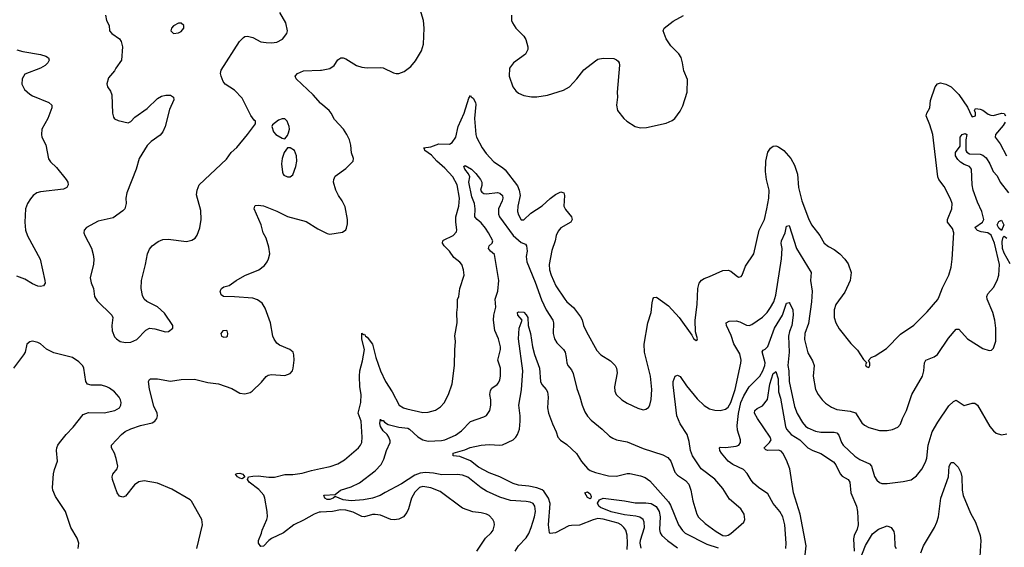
# Model space of a CAD drawing. Header units: inches. Extents: x 1173000 to 1307049, y 522583 to 678455.
# Tile 459 of 617: x 1217732 to 1225152, y 613800 to 617775. Entities that reach past the tile are written whole.
import ezdxf

# ---------------------------------------------------------------- set-up
doc = ezdxf.new("R2010")
doc.units = ezdxf.units.IN
doc.header["$MEASUREMENT"] = 0
doc.layers.add('B2611', color=7, linetype='Continuous')
doc.layers.add('B2621', color=7, linetype='Continuous')

msp = doc.modelspace()

# ---------------------------------------------------------------- linework, layer by layer
at = {"layer": 'B2611', "color": 5}
for points, elevation in [([(1218378.4, 617810), (1218386.7, 617770), (1218406.7, 617730), (1218408.4, 617690), (1218426, 617670), (1218485.5, 617630), (1218497.6, 617610), (1218507, 617570), (1218500.3, 617470), (1218456.3, 617410), (1218446.8, 617390), (1218402, 617338), (1218387.9, 617292.1), (1218393, 617270), (1218416.2, 617236.2), (1218426, 617210), (1218430.7, 617070.7), (1218439.8, 617039.8), (1218447.3, 617027.3), (1218474.4, 617014.4), (1218550, 616998.7), (1218570, 617008.5), (1218599.4, 617040.6), (1218693.7, 617106.3), (1218770, 617181), (1218802, 617198), (1218833.6, 617206.4), (1218870, 617206), (1218890.5, 617190.5), (1218894, 617170), (1218861.5, 617098.5), (1218828.9, 616970), (1218812, 616930), (1218790, 616906), (1218723.2, 616856.8), (1218693.7, 616826.3), (1218632.3, 616730), (1218610.2, 616649.8), (1218539.3, 616470), (1218533, 616430), (1218534.4, 616390), (1218523.8, 616350), (1218510, 616334.5), (1218438, 616282), (1218322.6, 616257.4), (1218236, 616210), (1218219.1, 616190), (1218216.3, 616170), (1218222, 616150), (1218273.1, 616053.1), (1218286.8, 616006.8), (1218290.3, 615970), (1218287.4, 615932.6), (1218263, 615830), (1218270, 615792), (1218288.5, 615748.5), (1218297, 615690), (1218317.1, 615657.1), (1218427.3, 615550), (1218433.4, 615530), (1218425.5, 615470), (1218428.2, 615430), (1218445.8, 615385.8), (1218460.7, 615370), (1218490, 615350.6), (1218530, 615343.8), (1218570, 615345.5), (1218615.1, 615364.9), (1218683.7, 615436.3), (1218710, 615450.4), (1218750, 615446.7), (1218830, 615422.4), (1218854.7, 615425.3), (1218885.2, 615450), (1218886, 615470), (1218823.8, 615563.8), (1218771, 615611), (1218690, 615652), (1218669.5, 615670), (1218657.2, 615697.2), (1218647.6, 615750), (1218649.6, 615810), (1218681.6, 615930), (1218695.1, 616010), (1218710, 616046.8), (1218729.8, 616070.2), (1218775.3, 616104.7), (1218810, 616119.3), (1218850, 616121.6), (1218990, 616104.4), (1219030, 616114.9), (1219054, 616130), (1219068.5, 616151.5), (1219090, 616206.8), (1219099.3, 616270), (1219096.6, 616336.6), (1219065.6, 616454.4), (1219069.6, 616490), (1219086, 616530), (1219290, 616724.4), (1219326, 616774), (1219367.7, 616812.3), (1219449.6, 616910), (1219508.7, 616990), (1219508.7, 617010), (1219498, 617018), (1219474, 617054), (1219410, 617182.9), (1219350, 617243.6), (1219280.9, 617290), (1219264.5, 617310), (1219249.7, 617349.7), (1219246, 617370), (1219250, 617394.8), (1219387.6, 617610), (1219418.6, 617641.4), (1219430, 617648.2), (1219449.6, 617650.4), (1219490, 617640.4), (1219550, 617608.5), (1219590, 617602.4), (1219630, 617600.3), (1219670, 617604.4), (1219713, 617627), (1219746, 617670), (1219749.5, 617690.5), (1219738.4, 617750), (1219693, 617830)], 1040), ([(1217710, 617547.2), (1217755.3, 617535.3), (1217890, 617512.6), (1217930, 617501.1), (1217948.7, 617488.7), (1217953.7, 617470), (1217944.9, 617450), (1217924.4, 617430), (1217890, 617409.7), (1217770, 617364.5), (1217750.4, 617330), (1217748.2, 617290), (1217768.2, 617250), (1217810, 617214.4), (1217830, 617200.4), (1217951, 617150), (1217974.9, 617130), (1217974, 617110), (1217945.2, 617030), (1217900.3, 616950), (1217896.4, 616910), (1217900.4, 616890), (1217930, 616831), (1217950, 616727.7), (1217964.6, 616704.6), (1218010, 616661.3), (1218082.6, 616570), (1218094.9, 616550), (1218098.7, 616530), (1218088, 616510), (1218063, 616497), (1217890, 616479.2), (1217860.7, 616470), (1217833, 616450), (1217813.7, 616426.3), (1217790, 616389.2), (1217777, 616350), (1217772, 616250), (1217777, 616190), (1217790, 616147.3), (1217885.7, 615970), (1217923, 615810), (1217924, 615790), (1217911.3, 615770), (1217890, 615763.7), (1217870, 615767.3), (1217830, 615784.7), (1217770, 615820.4), (1217710, 615843)], 1020), ([(1220000, 617145.3), (1219943.9, 617210), (1219814.5, 617330), (1219809.4, 617350), (1219825.2, 617370), (1219870, 617390.2), (1220000, 617393.7)], 1020), ([(1219067.8, 613790), (1219109.6, 613970), (1219106, 614010), (1219027.8, 614147.8), (1219017.7, 614157.7), (1218878.9, 614238.9), (1218770, 614282), (1218670, 614301), (1218630, 614293.5), (1218598, 614270), (1218530, 614186), (1218510, 614177), (1218485.6, 614185.6), (1218467.8, 614210), (1218431.2, 614310), (1218428.3, 614330), (1218433.3, 614350), (1218467.8, 614390), (1218471.1, 614410), (1218459.7, 614470), (1218446.3, 614510), (1218425.4, 614550), (1218424, 614570), (1218499.4, 614650), (1218527.4, 614672.6), (1218570, 614692.8), (1218642.6, 614717.4), (1218730, 614736.9), (1218751.6, 614750), (1218766.3, 614770), (1218771.5, 614790), (1218767.8, 614810), (1218744.2, 614864.2), (1218709.7, 614990.3), (1218703.7, 615050), (1218710, 615064.7), (1218718, 615070), (1218770, 615070.3), (1218870, 615052.6), (1218950, 615064.6), (1219050, 615067), (1219150, 615042.3), (1219230, 615031.8), (1219330, 614997.4), (1219390, 614962), (1219430, 614955.3), (1219470, 614967), (1219483.5, 614976.5), (1219554.9, 615045.1), (1219590, 615087.3), (1219603.5, 615096.5), (1219630, 615101.3), (1219730, 615094.9), (1219770, 615108.5), (1219787.6, 615130), (1219794.3, 615150), (1219800.5, 615210), (1219798.4, 615250), (1219792, 615270), (1219769, 615290), (1219690, 615321.6), (1219670, 615338.4), (1219650, 615367), (1219640.4, 615390), (1219621.5, 615490), (1219581.1, 615601.1), (1219558.7, 615638.7), (1219524.7, 615664.7), (1219490, 615676.2), (1219350, 615687.9), (1219268.8, 615688.8), (1219250, 615702.7), (1219244, 615730), (1219252, 615750), (1219270, 615761.1), (1219310, 615772), (1219364.2, 615810), (1219430, 615847.7), (1219535.1, 615890), (1219576.4, 615923.6), (1219598, 615950), (1219607.9, 615972.1), (1219616.3, 616010), (1219610, 616062), (1219589.7, 616129.7), (1219567, 616170), (1219552, 616230), (1219499.3, 616350), (1219504, 616370), (1219510, 616374.8), (1219530, 616377.3), (1219570, 616372.2), (1219670, 616331.7), (1219750, 616292), (1219890, 616254.4), (1219979.9, 616199.9), (1220000, 616189.9)], 1020), ([(1218172, 613790), (1218177, 613830), (1218164.5, 613870), (1218117, 613950), (1218077, 614070), (1218001.7, 614181.7), (1217982.4, 614230), (1217978.7, 614250), (1217986.6, 614353.4), (1217993.6, 614386.4), (1218017, 614450), (1218009.5, 614530), (1218013.3, 614550), (1218019.6, 614570), (1218032.1, 614587.9), (1218082.4, 614650), (1218136.2, 614703.8), (1218210, 614800.7), (1218250, 614815.3), (1218370, 614812.7), (1218449.7, 614830.3), (1218484.5, 614850), (1218495.1, 614870), (1218496.3, 614890), (1218492.6, 614910), (1218482.4, 614930), (1218447.6, 614970), (1218410, 614998.9), (1218389.2, 615010), (1218350, 615021.1), (1218270, 615020.7), (1218242.7, 615030), (1218229.6, 615050), (1218214.5, 615150), (1218207.5, 615167.5), (1218177.2, 615197.2), (1218129.4, 615229.4), (1217990, 615265.1), (1217933.6, 615293.6), (1217890, 615331.8), (1217870, 615342), (1217830, 615352.7), (1217810, 615349), (1217787.3, 615330), (1217772.7, 615270), (1217760.5, 615250), (1217684.9, 615150)], 1040), ([(1220000, 614064.9), (1219990, 614064.5), (1219950.5, 614050), (1219870, 614004.4), (1219797, 613970), (1219719.3, 613910), (1219630, 613866.3), (1219609.3, 613850.7), (1219570, 613808.4), (1219550, 613806.6), (1219531.2, 613830), (1219530.9, 613850), (1219554.4, 613905.6), (1219559, 613930), (1219594.6, 614010), (1219599.4, 614030), (1219598.1, 614070), (1219579.5, 614170), (1219571.6, 614191.6), (1219535.2, 614235.2), (1219462.6, 614290), (1219449.1, 614310.9), (1219457.2, 614330), (1219490, 614336.6), (1219530, 614337.7), (1219610, 614327.1), (1219652.7, 614327.3), (1219730, 614348), (1219790, 614348.4), (1219861.5, 614358.5), (1219930, 614377.7), (1220000, 614392.5)], 980)]:
    msp.add_lwpolyline(points, dxfattribs=dict(at, elevation=elevation))
for points, elevation in [([(1218950, 617748.7), (1218930, 617748.7), (1218890.7, 617729.3), (1218876, 617710), (1218871.3, 617690), (1218891.1, 617671.1), (1218930, 617676), (1218950, 617686.8), (1218969, 617710), (1218968.7, 617730)], 1060), ([(1219730, 617029), (1219710, 617029), (1219682, 617018), (1219638, 616982), (1219631.3, 616970), (1219644.7, 616930), (1219662, 616910), (1219710, 616882), (1219730, 616878), (1219750, 616902), (1219758.6, 616921.4), (1219765.2, 616950), (1219763.7, 616970), (1219749, 617010)], 1040), ([(1219770, 616808.7), (1219751.6, 616808.4), (1219725.8, 616774.2), (1219710.7, 616730), (1219705.5, 616690), (1219713.7, 616626.3), (1219717.1, 616610), (1219723.4, 616603.4), (1219750, 616590.4), (1219770, 616590.4), (1219790, 616605.5), (1219814, 616670), (1219820.9, 616710), (1219819.3, 616750), (1219802, 616790)], 1040), ([(1219290, 615434), (1219262, 615430), (1219246.8, 615410), (1219252, 615390), (1219270, 615384), (1219290, 615386.8), (1219298, 615390), (1219302, 615410), (1219295.3, 615430)], 1040), ([(1219410, 614316.9), (1219390, 614320.2), (1219372.6, 614330), (1219358.9, 614350), (1219370, 614357.2), (1219390, 614358.4), (1219412.9, 614350), (1219428.4, 614330)], 980)]:
    msp.add_lwpolyline(points, close=True, dxfattribs=dict(at, elevation=elevation))
at = {"layer": 'B2621', "color": 5}
for points, elevation in [([(1220000, 617393.7), (1220006.1, 617393.9), (1220070, 617406.4), (1220102, 617430), (1220130, 617472.7), (1220153, 617487), (1220170, 617487.2), (1220190, 617478.9), (1220270, 617430.3), (1220310, 617418), (1220350, 617413.4), (1220450, 617415.8), (1220470, 617412.7), (1220550, 617374), (1220570, 617370.7), (1220590, 617370.7), (1220630, 617384.9), (1220678.8, 617421.2), (1220714.6, 617465.4), (1220760.8, 617539.2), (1220775.6, 617590), (1220779.6, 617710), (1220774, 617770), (1220727.8, 617930)], 1020), ([(1221438, 617810), (1221437.6, 617770), (1221446, 617750), (1221472.1, 617712.1), (1221532.4, 617650), (1221546, 617626), (1221560.4, 617570), (1221561.6, 617550), (1221544.4, 617515.6), (1221453, 617450), (1221423.8, 617410), (1221421.3, 617350), (1221448.9, 617270), (1221470, 617239.3), (1221490, 617220.4), (1221530, 617204.4), (1221590, 617194.4), (1221630, 617194), (1221710, 617207.2), (1221830, 617244.2), (1221876.2, 617270), (1221931.8, 617328.2), (1221983.1, 617396.9), (1222070, 617465.7), (1222090, 617476.5), (1222130, 617484.2), (1222210, 617481.6), (1222230, 617473.4), (1222242, 617462), (1222250.3, 617450.3), (1222252.3, 617432.3), (1222235.3, 617230), (1222236.5, 617190), (1222228.7, 617130), (1222237.1, 617090), (1222284, 617030), (1222307.3, 617010), (1222370, 616970.5), (1222410, 616961.3), (1222456.1, 616963.9), (1222604.2, 616995.8), (1222650, 617015.5), (1222669.3, 617030), (1222710, 617086.8), (1222730, 617126), (1222761.1, 617230), (1222763.7, 617323.7), (1222736.2, 617390), (1222727.6, 617450), (1222716.3, 617490), (1222698.8, 617518.8), (1222638.2, 617578.2), (1222602.7, 617630), (1222581.2, 617690), (1222589, 617710), (1222656.6, 617763.4), (1222733.4, 617806.6)], 1020), ([(1220000, 614392.5), (1220072.2, 614407.8), (1220130.9, 614429.1), (1220180.7, 614459.3), (1220284.2, 614550), (1220300.5, 614570), (1220309.7, 614590), (1220313.5, 614630), (1220306.2, 614750), (1220283.9, 614810), (1220302.6, 614890), (1220306.6, 614950), (1220296.2, 615010), (1220292.2, 615090), (1220296.5, 615130), (1220316, 615204), (1220329.8, 615290), (1220310, 615369.2), (1220310, 615412), (1220323.5, 615403.5), (1220330, 615404.9), (1220338, 615390), (1220350, 615382.2), (1220390.9, 615330.9), (1220416.6, 615230), (1220450.2, 615130), (1220490, 615048.4), (1220540.3, 614970), (1220593, 614870), (1220624.9, 614850), (1220650, 614842.4), (1220770, 614815.2), (1220810, 614817.3), (1220866.3, 614833.7), (1220902.9, 614857.1), (1220930, 614888), (1220964, 614950), (1220990, 615031.3), (1221009.6, 615169.6), (1221011.4, 615288.6), (1221017, 615350), (1221012.3, 615392.3), (1221028.3, 615490), (1221026.9, 615570), (1221032.6, 615610), (1221032.6, 615667.4), (1221041.3, 615690), (1221049.6, 615750), (1221082.4, 615850), (1221076.9, 615890), (1221063.5, 615930), (1221048.8, 615948.8), (1221003.4, 615983.4), (1220972.3, 616030), (1220931.1, 616070), (1220918.9, 616090), (1220920.5, 616110), (1220925.6, 616114.4), (1220998.7, 616150), (1221023.3, 616176.7), (1221027.2, 616192.8), (1221018.9, 616250), (1221019.6, 616290), (1221042, 616370), (1221045.7, 616430), (1221029.9, 616530), (1220995, 616590), (1220935.6, 616655.6), (1220874.6, 616710), (1220834.2, 616754.2), (1220786, 616790), (1220782.5, 616802.5), (1220774, 616810), (1220830, 616817.8), (1220890, 616840.1), (1220970, 616836.9), (1220991, 616849), (1221017.7, 616890), (1221037.3, 616970), (1221081.6, 617070), (1221116.3, 617183.7), (1221130, 617204), (1221134.5, 617194.5), (1221150, 617184), (1221167.9, 617150), (1221170, 617136), (1221160.6, 617030), (1221169.3, 616910), (1221174.9, 616890), (1221217.2, 616810), (1221247.2, 616767.2), (1221305.2, 616705.2), (1221370, 616662.3), (1221390, 616642.7), (1221482.8, 616522.8), (1221496.6, 616490), (1221503.3, 616450), (1221485.8, 616370), (1221483.1, 616330), (1221490, 616304.7), (1221510, 616267.7), (1221530, 616266.7), (1221583.4, 616316.6), (1221670, 616372), (1221730, 616428.3), (1221770, 616457.8), (1221810, 616476.9), (1221831.7, 616470), (1221838, 616450), (1221832.6, 616370), (1221844.6, 616344.6), (1221890.4, 616290), (1221896.4, 616270), (1221884.9, 616250), (1221810, 616206.3), (1221790, 616182.9), (1221773.8, 616150), (1221767.3, 616110), (1221743.1, 616036.9), (1221722, 615930), (1221724, 615890), (1221736.1, 615850), (1221773.1, 615770), (1221840.2, 615670), (1221856, 615650), (1221906.5, 615606.5), (1221957.1, 615537.1), (1221970, 615514), (1221982, 615470), (1222002.2, 615422.2), (1222081.5, 615281.5), (1222110.4, 615250), (1222185.5, 615205.5), (1222218.4, 615170), (1222228.9, 615148.9), (1222235.3, 615115.3), (1222214.4, 615010), (1222217.3, 614977.3), (1222228.2, 614950), (1222270.2, 614910.2), (1222310, 614885.7), (1222390, 614847), (1222430, 614835.8), (1222450, 614839.5), (1222470, 614854), (1222479.6, 614870), (1222490, 614914), (1222494.5, 614990), (1222484.8, 615090), (1222441, 615270), (1222437.6, 615330), (1222466.4, 615490), (1222491.7, 615570), (1222497.5, 615642.5), (1222505.9, 615674.1), (1222510, 615680.7), (1222530, 615683.8), (1222620.2, 615620.2), (1222701.6, 615530), (1222798, 615398), (1222810, 615372), (1222830, 615358), (1222836.5, 615363.5), (1222839, 615370), (1222824, 615424), (1222821.6, 615510), (1222838.5, 615630), (1222843.1, 615750), (1222851.6, 615790), (1222870, 615813), (1222890, 615826), (1222930, 615839.3), (1223030, 615884.9), (1223070, 615887.7), (1223090, 615880.7), (1223130, 615846.8), (1223150, 615836), (1223170, 615841), (1223177.2, 615850), (1223202, 615918), (1223263.6, 616010), (1223305.4, 616190), (1223343.9, 616270), (1223362.8, 616350), (1223376.2, 616430), (1223379.3, 616490), (1223360.5, 616570), (1223352.8, 616630), (1223354, 616710), (1223370, 616778), (1223390, 616806), (1223410, 616822.8), (1223430, 616824.9), (1223450, 616818), (1223490.5, 616790), (1223543.7, 616730), (1223570, 616679.1), (1223592.1, 616612.1), (1223601.1, 616510), (1223626, 616410), (1223676.4, 616276.4), (1223699.6, 616230), (1223762.6, 616150), (1223794.9, 616090), (1223826.4, 616066.4), (1223870, 616044), (1223912, 616012), (1223950.8, 615970.8), (1223974.4, 615934.4), (1223996.5, 615870), (1223989.2, 615810.8), (1223950, 615720.9), (1223883.1, 615630), (1223870, 615588), (1223870.3, 615530), (1223882, 615490), (1223907, 615447), (1223994.7, 615334.7), (1224045.1, 615285.1), (1224090, 615216), (1224112.7, 615192.7), (1224106, 615174), (1224110, 615162), (1224130, 615154), (1224138, 615170), (1224138, 615190), (1224127.3, 615207.3), (1224148, 615230), (1224177.5, 615242.5), (1224263.1, 615296.9), (1224370, 615406.4), (1224470, 615474.4), (1224570, 615574), (1224650, 615666.7), (1224661.7, 615690), (1224685.7, 615754.3), (1224733.5, 615850), (1224751.1, 615910), (1224759.6, 615970), (1224771.2, 616170), (1224761.3, 616201.3), (1224722.4, 616250), (1224722.4, 616270), (1224755.1, 616350), (1224757.7, 616390), (1224745.9, 616425.9), (1224698.2, 616518.2), (1224658.9, 616570), (1224649.7, 616590), (1224611.9, 616910), (1224590, 616982.7), (1224563, 617050), (1224568, 617070), (1224589.7, 617110), (1224594.9, 617165.1), (1224631.6, 617270), (1224647.5, 617292.5), (1224670, 617300.4), (1224710, 617290.3), (1224750, 617268.4), (1224810, 617210.4), (1224875.1, 617115.1), (1224903.7, 617050), (1224910, 617044.2), (1224933.6, 617050), (1224934.4, 617074.4), (1224926.6, 617090), (1224934.8, 617105.2), (1224970, 617100.1), (1224990, 617092.1), (1225030, 617063), (1225050, 617054.8), (1225070, 617054.1), (1225130, 617071.6), (1225150, 617067.2), (1225160.8, 617050)], 980), ([(1220000, 616189.9), (1220050, 616164.9), (1220070, 616159.1), (1220165.6, 616174.4), (1220189.3, 616190.7), (1220194.8, 616205.2), (1220202, 616238), (1220202.4, 616270), (1220184.2, 616364.2), (1220162.4, 616410), (1220133.6, 616450), (1220113.6, 616490), (1220097.6, 616550), (1220098.7, 616570), (1220110, 616596.3), (1220190, 616653), (1220246, 616710), (1220247, 616730), (1220232.3, 616772.3), (1220227.3, 616830), (1220218.5, 616870), (1220198.3, 616910), (1220171.1, 616950), (1220103.5, 617023.5), (1220079.3, 617070), (1220063.5, 617090), (1220002.5, 617142.5), (1220000, 617145.3)], 1020), ([(1225157.3, 617002.7), (1225143.4, 616976.6), (1225084.6, 616910), (1225082.6, 616890), (1225119.5, 616839.5), (1225169.1, 616750)], 980), ([(1221464.8, 613770), (1221491.7, 613810), (1221550, 613870.2), (1221570, 613904.6), (1221587.4, 613950), (1221612.5, 614030), (1221618.7, 614070), (1221614.8, 614110), (1221602, 614130), (1221579.9, 614139.9), (1221550, 614145.4), (1221430, 614151.7), (1221350, 614177.2), (1221250, 614222), (1221208.5, 614248.5), (1221110, 614328.2), (1221070, 614344.5), (1221030, 614348.4), (1220914.1, 614345.9), (1220850, 614358.5), (1220790, 614363.5), (1220750, 614359.6), (1220710, 614344.2), (1220610, 614277.8), (1220486.1, 614213.9), (1220448.7, 614190), (1220390.4, 614170), (1220323.6, 614156.4), (1220230, 614150.5), (1220170, 614158.5), (1220110, 614183.7), (1220094, 614170), (1220070, 614159.8), (1220050, 614159.7), (1220032, 614170), (1220023.7, 614190), (1220026.2, 614193.8), (1220110, 614197.3), (1220149.8, 614230.2), (1220230, 614255.2), (1220293.5, 614286.5), (1220410, 614376), (1220456.6, 614423.4), (1220477.2, 614462.8), (1220497.2, 614530), (1220523.1, 614590), (1220522.8, 614602.8), (1220515.1, 614630), (1220501.5, 614650), (1220470, 614677.4), (1220450.7, 614710), (1220446.3, 614733.7), (1220450, 614764.7), (1220455.9, 614755.9), (1220470, 614754.6), (1220481.8, 614741.8), (1220510, 614724.6), (1220590, 614703.9), (1220656.7, 614696.7), (1220670.2, 614690), (1220732.1, 614632.1), (1220770, 614608.8), (1220810, 614600.1), (1220910, 614604.1), (1220935.1, 614610), (1221015.9, 614644.1), (1221062.4, 614677.6), (1221130, 614747.2), (1221230, 614782), (1221250, 614794), (1221275.6, 614830), (1221283, 614870), (1221282.6, 614910), (1221275.8, 614950), (1221279.3, 614980.7), (1221290, 614999.1), (1221330, 615027.7), (1221339.8, 615040.2), (1221350, 615061), (1221354.8, 615090), (1221354.8, 615150), (1221336.4, 615210), (1221354.6, 615290), (1221355.3, 615310), (1221339.8, 615370), (1221313.8, 615433.8), (1221302.3, 615510), (1221305.6, 615550), (1221320.3, 615610), (1221316.2, 615670), (1221335.9, 615730), (1221342.9, 615810), (1221310, 616007), (1221280.9, 616030), (1221266, 616050), (1221268.9, 616070), (1221292, 616090), (1221296.5, 616110), (1221266.1, 616170), (1221243.4, 616203.4), (1221210, 616245.3), (1221178.7, 616270), (1221161.6, 616290), (1221163.7, 616350), (1221158.9, 616390), (1221140, 616440), (1221115.9, 616550), (1221124.5, 616590), (1221114.8, 616614.8), (1221086.3, 616650), (1221078.9, 616670), (1221090, 616676.9), (1221137.5, 616650), (1221170, 616617.1), (1221205, 616570), (1221215.3, 616550), (1221214.7, 616525.3), (1221205.6, 616490), (1221214.8, 616474.8), (1221230, 616466), (1221250, 616463.1), (1221332.1, 616472.1), (1221350, 616468.2), (1221370.2, 616450.2), (1221373.2, 616430), (1221368.1, 616410), (1221340.8, 616350), (1221340.1, 616310), (1221347, 616290), (1221450, 616150.1), (1221510, 616095.6), (1221542.7, 616082.7), (1221551, 616071), (1221556.8, 616030), (1221548.4, 615990), (1221553.9, 615950), (1221617.7, 615797.7), (1221664.2, 615664.2), (1221700.5, 615590), (1221750.2, 615510), (1221755.2, 615490), (1221752.2, 615410), (1221762, 615370), (1221780.2, 615340.2), (1221828.9, 615290), (1221841.8, 615270), (1221851.4, 615230), (1221854.6, 615190), (1221863.7, 615170), (1221890, 615138), (1221902, 615110), (1221930, 614996), (1221953.8, 614933.8), (1221970.2, 614870), (1221990, 614821.6), (1222010, 614787), (1222037.5, 614757.5), (1222122.4, 614690), (1222177.1, 614637.1), (1222201.1, 614621.1), (1222230.2, 614610.2), (1222310, 614594), (1222430, 614544.7), (1222577.7, 614497.7), (1222617.3, 614477.3), (1222639.5, 614450), (1222670, 614365.5), (1222690, 614342.4), (1222750, 614303.8), (1222774.4, 614274.4), (1222789, 614230), (1222805.2, 614150), (1222835.9, 614050), (1222847.5, 614027.5), (1222898.4, 613978.4), (1222979.6, 613919.6), (1223030, 613890.1), (1223050, 613886.6), (1223070, 613891.3), (1223090, 613904.7), (1223189.7, 613990), (1223197.4, 614010), (1223192.6, 614050), (1223166.6, 614090), (1223081.6, 614161.6), (1223030, 614243), (1222970, 614312.6), (1222867.6, 614390), (1222801.7, 614490), (1222786.4, 614530), (1222777.3, 614597.3), (1222762, 614650), (1222708.7, 614730), (1222683.7, 614790), (1222655.5, 615024.5), (1222657.3, 615050), (1222671.5, 615088.5), (1222690, 615097.1), (1222710, 615087.7), (1222756.7, 615016.7), (1222838, 614918), (1222890, 614867.4), (1222930, 614843.1), (1222970, 614832.2), (1223010, 614831.8), (1223050, 614840.2), (1223070, 614856), (1223090, 614892), (1223124.5, 614990), (1223167, 615187), (1223168.5, 615210), (1223157.6, 615257.6), (1223113.7, 615333.7), (1223094.5, 615394.5), (1223057.4, 615470), (1223057, 615490), (1223077.5, 615502.5), (1223130, 615507.3), (1223159, 615499), (1223210, 615474), (1223230, 615471.6), (1223250, 615478.3), (1223330, 615534.9), (1223364.2, 615570), (1223390, 615605.7), (1223414.4, 615650), (1223430, 615698.8), (1223473.4, 615973.4), (1223478.5, 616050), (1223469.9, 616089.9), (1223472.1, 616110), (1223499.7, 616170), (1223510, 616218.8), (1223530, 616224), (1223586.9, 616050), (1223695.2, 615870), (1223690.2, 615810), (1223703.2, 615730), (1223698.2, 615650), (1223675.1, 615484.9), (1223649.4, 615410), (1223646.5, 615366.5), (1223670, 615264), (1223705.7, 615205.7), (1223718.5, 615170), (1223712.6, 615090), (1223730.2, 614990), (1223750.2, 614950.2), (1223778, 614910), (1223805.2, 614885.2), (1223850, 614855.2), (1223890, 614836.9), (1223990, 614825.5), (1224030, 614811.8), (1224078.2, 614738.2), (1224099.4, 614719.4), (1224130, 614702.6), (1224210, 614679.5), (1224270, 614679.1), (1224310, 614687.3), (1224350, 614704.9), (1224370, 614726.8), (1224385.1, 614770), (1224414.8, 614830), (1224455.6, 614950), (1224535.1, 615090), (1224546, 615130), (1224551.3, 615190), (1224561.6, 615210), (1224623.9, 615236.1), (1224647.8, 615252.2), (1224730, 615374.4), (1224790, 615444.4), (1224810, 615444.4), (1224875.5, 615370), (1224990, 615297.1), (1225037, 615283), (1225054, 615286), (1225070, 615301), (1225086.7, 615353.3), (1225088.1, 615451.9), (1225079.8, 615510), (1225064.4, 615570), (1225023.5, 615670), (1225019.8, 615690), (1225027.4, 615710), (1225070, 615757.4), (1225098.3, 615810), (1225111.6, 615850), (1225114.5, 615930), (1225076.8, 616090), (1225051.9, 616151.9), (1225028.4, 616168.4), (1224976.6, 616176.6), (1224950, 616186), (1224930.8, 616210), (1224986.4, 616250), (1224997.9, 616270), (1224983.2, 616330), (1224950, 616401.1), (1224916, 616490), (1224908.4, 616530), (1224903.5, 616650), (1224889.6, 616670), (1224850, 616684.6), (1224821.6, 616701.6), (1224802.1, 616722.1), (1224784.7, 616750), (1224785.1, 616774.9), (1224818.5, 616821.5), (1224820.1, 616890), (1224833.1, 616910), (1224857.9, 616917.9), (1224870.1, 616910.1), (1224862.6, 616870), (1224860.8, 616810), (1224862.2, 616790), (1224870, 616777.2), (1224890, 616765.5), (1224970, 616762.2), (1224990, 616754.1), (1225014, 616734), (1225043.5, 616690), (1225068.6, 616630), (1225098.7, 616598.7), (1225119.3, 616550), (1225183.5, 616470)], 960), ([(1225194.6, 615934.6), (1225150, 616016.2), (1225139.1, 616050), (1225135.1, 616104.9), (1225142.4, 616137.6), (1225150, 616144.9), (1225170, 616127.8)], 940), ([(1223505.3, 613790), (1223507.5, 613830), (1223497.5, 613970), (1223483.8, 614030), (1223459.2, 614070), (1223409.8, 614130), (1223370, 614202), (1223298.7, 614250), (1223263, 614283), (1223244.6, 614304.6), (1223215, 614355), (1223186.2, 614386.2), (1223105, 614425), (1223071.7, 614450), (1223021.5, 614510), (1223008.6, 614530), (1223006, 614550), (1223010, 614554), (1223050, 614550.6), (1223130, 614561.1), (1223152, 614570), (1223164.2, 614590), (1223164, 614610), (1223142.4, 614682.4), (1223138.7, 614718.7), (1223147.6, 614807.6), (1223167.4, 614890), (1223190, 614941), (1223230, 615009.3), (1223309, 615090), (1223331.9, 615130), (1223347.7, 615170), (1223348.5, 615190), (1223328.2, 615271.8), (1223335.3, 615284.7), (1223350, 615292.3), (1223370, 615312.7), (1223420.3, 615450), (1223479.6, 615550), (1223510, 615638.5), (1223530, 615643.8), (1223536.1, 615636.1), (1223557.5, 615590), (1223561.9, 615550), (1223550.9, 615470), (1223533.3, 615426.7), (1223525.1, 615390), (1223530.7, 615270), (1223519.3, 615170), (1223526.8, 615130), (1223531.3, 615050), (1223570, 614860.5), (1223590, 614808.4), (1223630, 614740.3), (1223652.6, 614712.6), (1223670, 614699), (1223730, 614674), (1223770, 614667.5), (1223870, 614667.7), (1223890, 614662.8), (1223906, 614646), (1223925, 614590), (1223938.2, 614570), (1224025.8, 614485.8), (1224062.3, 614462.3), (1224136.5, 614430), (1224150.2, 614410), (1224173, 614333), (1224190, 614305.5), (1224210, 614288.4), (1224230, 614280.3), (1224270, 614279.5), (1224390, 614295.3), (1224450, 614308.5), (1224490, 614337.3), (1224530, 614387.7), (1224558.2, 614441.8), (1224567.6, 614472.4), (1224578.2, 614570), (1224608.9, 614671.1), (1224650, 614741.6), (1224734.1, 614865.9), (1224770, 614898.4), (1224790, 614908.2), (1224850, 614868.7), (1224910, 614886.4), (1224930, 614885.5), (1224950, 614870.5), (1225043.8, 614710), (1225070, 614676.3), (1225090, 614659.1), (1225130, 614647.3), (1225170, 614655.5)], 940), ([(1222310, 613782.8), (1222313.6, 613830), (1222310.5, 613890.5), (1222298.9, 613930), (1222285.8, 613950), (1222263.9, 613970), (1222240.8, 613980.8), (1222130, 614012.7), (1222090, 614016), (1222052.9, 614007.1), (1221950, 613966.8), (1221890, 613965.4), (1221870, 613960.5), (1221770, 613909.9), (1221730, 613905.1), (1221724.2, 613910), (1221718, 613970), (1221729.3, 614130), (1221716.9, 614170), (1221682.6, 614222.6), (1221670, 614232), (1221630, 614247.5), (1221570, 614260.9), (1221490, 614269), (1221450, 614281.6), (1221350, 614329.8), (1221270, 614360.3), (1221190, 614404.7), (1221130, 614452), (1221050, 614483.1), (1220999, 614490), (1220999.5, 614510), (1221086.1, 614533.9), (1221127.5, 614552.5), (1221210, 614568.6), (1221270, 614573.5), (1221350, 614570.1), (1221370, 614573.1), (1221450, 614608.4), (1221471.5, 614628.5), (1221484.6, 614650), (1221497.3, 614690), (1221503.4, 614750), (1221504.2, 614790), (1221493.3, 614870), (1221513.1, 614986.9), (1221524.9, 615130), (1221491.1, 615370), (1221495.6, 615450), (1221517.6, 615510), (1221485.7, 615550), (1221483.6, 615570), (1221490, 615574.6), (1221530, 615570.2), (1221550, 615550.4), (1221560.9, 615530), (1221563.9, 615470), (1221580.2, 615410), (1221596.5, 615310), (1221611.8, 615251.8), (1221649.1, 615150), (1221656.9, 615050), (1221666.4, 615026.4), (1221700.3, 614990), (1221710.2, 614970), (1221714.4, 614930), (1221709.4, 614850), (1221716.1, 614810), (1221746.3, 614730), (1221775.6, 614670), (1221786.6, 614630), (1221806.4, 614606.4), (1221854.1, 614574.1), (1221927.8, 614507.8), (1221965.7, 614445.7), (1222010, 614393.6), (1222030, 614379.3), (1222070, 614362.7), (1222170, 614337.5), (1222230, 614334.7), (1222310, 614355.2), (1222330, 614355.8), (1222410, 614338.8), (1222444.9, 614324.9), (1222479.8, 614299.8), (1222621.7, 614141.7), (1222636.4, 614116.4), (1222697.8, 613970), (1222725.8, 613925.8), (1222745.7, 613905.7), (1222910, 613824.3), (1222995.2, 613795.2)], 940), ([(1223632.5, 613587.5), (1223658, 613810), (1223614.5, 614050), (1223562.6, 614210), (1223535.3, 614390), (1223510, 614457.6), (1223483.2, 614510), (1223470, 614523.7), (1223450, 614531.6), (1223370.4, 614530.4), (1223354, 614534), (1223344.6, 614544.6), (1223342.4, 614550), (1223381.9, 614590), (1223394.5, 614610), (1223387.4, 614630), (1223291.1, 614770), (1223269.7, 614810), (1223272, 614830), (1223290, 614846), (1223330, 614866), (1223366.8, 614913.2), (1223385.8, 615030), (1223410, 615110.1), (1223423.5, 615116.5), (1223430, 615125.3), (1223448.3, 615070), (1223451.2, 614971.2), (1223464.1, 614924.1), (1223501.9, 614710), (1223511.4, 614690), (1223546.7, 614650), (1223610.4, 614610.4), (1223670, 614550.1), (1223710, 614529.5), (1223770, 614507.6), (1223864.1, 614444.1), (1223882.1, 614422.1), (1223913.7, 614353.7), (1223930, 614336.2), (1223976, 614310), (1223986.9, 614290), (1223995.4, 614210), (1224036.9, 614110), (1224045.2, 614070), (1224050.4, 613969.6), (1224043.4, 613936.6), (1224020.5, 613890), (1224015.2, 613864.8), (1224019.5, 613770)], 920), ([(1224521.6, 613758.4), (1224542, 613810), (1224626.9, 613950), (1224643.1, 613990), (1224654.6, 614030), (1224674.1, 614170), (1224729.9, 614330), (1224736.8, 614410), (1224750, 614438.7), (1224770, 614438.7), (1224803, 614403), (1224824, 614364), (1224831.1, 614330), (1224834, 614230), (1224842.2, 614190), (1224897.8, 614057.8), (1224934, 613990), (1224970.3, 613890), (1224975.8, 613850), (1224968.5, 613730)], 920), ([(1221177.6, 613770), (1221242.9, 613870), (1221286, 613910), (1221300.9, 613930), (1221309.4, 613969.4), (1221306.6, 613990), (1221297, 614010), (1221270, 614039.6), (1221250, 614049.6), (1221210, 614058.9), (1221147.3, 614067.3), (1221070, 614093.7), (1220900, 614220), (1220830, 614248.4), (1220770, 614259), (1220744.6, 614250), (1220710, 614216.4), (1220685.8, 614170), (1220662.6, 614090), (1220650, 614062.4), (1220625.3, 614030), (1220590, 614010.9), (1220553.9, 614006.1), (1220530, 614009), (1220450, 614042.9), (1220412, 614048), (1220390, 614047.1), (1220330.1, 614029.9), (1220310, 614031.2), (1220245.1, 614065.1), (1220190, 614079.9), (1220150, 614081.3), (1220090, 614068.6), (1220000, 614064.9)], 980), ([(1222414.4, 613794.4), (1222408.4, 613830), (1222410, 613853.7), (1222439.6, 613950), (1222438.8, 613990), (1222429.9, 614009.9), (1222406.4, 614026.4), (1222375.5, 614035.5), (1222290, 614045.5), (1222190, 614066.3), (1222110, 614098.6), (1222095.4, 614110), (1222087.3, 614132.7), (1222102.2, 614157.8), (1222130, 614170.2), (1222290, 614151.1), (1222370, 614135.2), (1222450, 614134.7), (1222490, 614129.3), (1222527.4, 614107.4), (1222551.8, 614070), (1222558.6, 614030), (1222554.1, 613934.1), (1222558.5, 613910), (1222572.2, 613890), (1222613.5, 613850), (1222690, 613797)], 920), ([(1224054.7, 613685.3), (1224105.7, 613814.3), (1224158.3, 613901.7), (1224203.5, 613936.5), (1224270, 613962.4), (1224299.1, 613950), (1224319.3, 613919.3), (1224325.3, 613890), (1224327.7, 613807.7), (1224336.3, 613790)], 920)]:
    msp.add_lwpolyline(points, dxfattribs=dict(at, elevation=elevation))
for points, elevation in [([(1225130, 616186.3), (1225110, 616204.1), (1225099.1, 616230), (1225110, 616253.7), (1225130, 616263.8), (1225147.3, 616230)], 940), ([(1222030, 614165.1), (1222010, 614175.6), (1221990, 614210.8), (1222010, 614218.9), (1222030, 614201.6), (1222037.4, 614182.6), (1222037.1, 614170)], 920)]:
    msp.add_lwpolyline(points, close=True, dxfattribs=dict(at, elevation=elevation))

doc.saveas('drawing.dxf')
